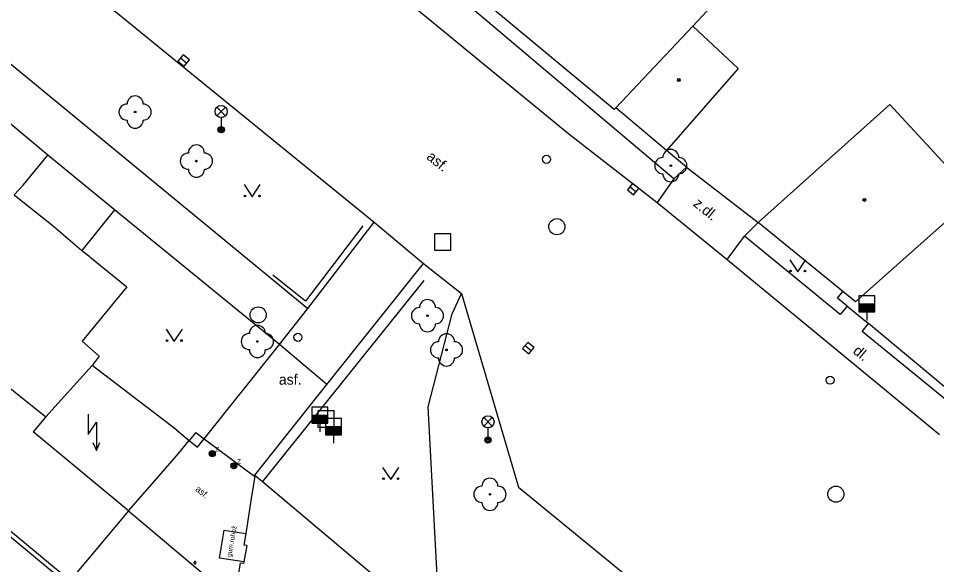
# Model space of a CAD drawing. Extents: x -598932 to -598196, y -1162207 to -1161504.
# Drawn here: x -598441.5 to -598384.6, y -1161966.1 to -1161932.2 of the extents above; entities that cross this region are included whole.
import ezdxf

# ---------------------------------------------------------------- set-up
doc = ezdxf.new("R2010")
doc.units = 0
for name, color, linetype in [('Level 22', 7, 'Continuous'), ('Level 26', 7, 'Continuous'), ('Level 27', 7, 'Continuous'), ('Level 28', 7, 'Continuous'), ('Level 33', 7, 'Continuous'), ('Level 36', 7, 'Continuous'), ('Level 39', 7, 'Continuous'), ('specificka linie pasportu komunikaci', 7, 'Continuous'), ('TM - budovy zdene_ betonove - NP', 7, 'Continuous'), ('TM - budovy zdene_ betonove - VN', 7, 'Continuous'), ('TM - budovy zdene_ betonove - VP', 7, 'Continuous'), ('TM - chodniky - VP', 7, 'Continuous'), ('TM - komunikace - VP', 7, 'Continuous'), ('TM - letecke snimky - pomocna linie', 7, 'Continuous'), ('TM - plot zdeny_ ohradni zed - VP', 7, 'Continuous'), ('TM - podezdivka plotu - VP', 7, 'Continuous'), ('TM - pomocna konstrukcna linie', 7, 'Continuous'), ('TM - popis povrchu', 7, 'Continuous'), ('TM - poznamka', 7, 'Continuous'), ('TM - rozhrani mezi zpev. plochami mezi sebou - VP', 7, 'Continuous'), ('TM - rozhrani ploch obecne - NP', 7, 'Continuous'), ('TM - rozhrani ploch obecne - VP', 7, 'Continuous'), ('TM - vjezd na pozemek', 7, 'Continuous'), ('TM - vstup do budovy - nerozlisene - shora neviditelny', 7, 'Continuous'), ('TM - zabradli - VP', 7, 'Continuous'), ('TM - zed operna - VP', 7, 'Continuous'), ('Vrstva 34', 7, 'Continuous')]:
    doc.layers.add(name, color=color, linetype=linetype)

msp = doc.modelspace()

# ---------------------------------------------------------------- linework, layer by layer
at = {"layer": 'Level 22'}
for centre in [(-598434.29, -1161938), (-598430.49, -1161941.04), (-598401.09, -1161941.32), (-598416.17, -1161950.63), (-598426.71, -1161952.23), (-598414.99, -1161952.75), (-598412.3, -1161961.71)]:
    msp.add_circle(centre, 0.05, dxfattribs=at)
for centre, start, end in [((-598434.29, -1161937.5), 0, 180), ((-598434.79, -1161938), 90, 270), ((-598433.79, -1161938), 270, 90), ((-598434.29, -1161938.5), 180, 0), ((-598430.99, -1161941.04), 90, 270), ((-598430.49, -1161940.54), 0, 180), ((-598429.99, -1161941.04), 270, 90), ((-598401.09, -1161940.82), 0, 180), ((-598401.59, -1161941.32), 90, 270), ((-598400.59, -1161941.32), 270, 90), ((-598430.49, -1161941.54), 180, 0), ((-598401.09, -1161941.82), 180, 0), ((-598416.17, -1161950.13), 0, 180), ((-598416.67, -1161950.63), 90, 270), ((-598415.67, -1161950.63), 270, 90), ((-598426.71, -1161951.73), 0, 180), ((-598416.17, -1161951.13), 180, 0), ((-598427.21, -1161952.23), 90, 270), ((-598426.21, -1161952.23), 270, 90), ((-598414.99, -1161952.25), 0, 180), ((-598415.49, -1161952.75), 90, 270), ((-598414.49, -1161952.75), 270, 90), ((-598426.71, -1161952.73), 180, 0), ((-598414.99, -1161953.25), 180, 0), ((-598412.3, -1161961.21), 0, 180), ((-598412.8, -1161961.71), 90, 270), ((-598411.8, -1161961.71), 270, 90), ((-598412.3, -1161962.21), 180, 0)]:
    msp.add_arc(centre, 0.5, start, end, dxfattribs=at)
at = {"layer": 'Level 26'}
for points in [[(-598415.73, -1161946.56), (-598414.73, -1161946.56), (-598414.73, -1161945.56), (-598415.73, -1161945.56)], [(-598422.96, -1161957.54), (-598421.96, -1161957.54), (-598421.96, -1161956.54), (-598422.96, -1161956.54)]]:
    msp.add_lwpolyline(points, close=True, dxfattribs=at)
at = {"layer": 'Level 27'}
for p, q in [((-598431.473, -1161934.641), (-598431.087, -1161934.959)), ((-598403.623, -1161942.621), (-598403.237, -1161942.939)), ((-598410.113, -1161952.481), (-598409.727, -1161952.799))]:
    msp.add_line(p, q, dxfattribs=at)
for points in [[(-598431.632, -1161934.833), (-598431.247, -1161935.152), (-598430.928, -1161934.767), (-598431.313, -1161934.448)], [(-598403.782, -1161942.813), (-598403.397, -1161943.132), (-598403.078, -1161942.747), (-598403.463, -1161942.428)], [(-598410.272, -1161952.673), (-598409.887, -1161952.992), (-598409.568, -1161952.607), (-598409.953, -1161952.288)]]:
    msp.add_lwpolyline(points, close=True, dxfattribs=at)
for centre in [(-598408.15, -1161945.11), (-598426.66, -1161950.58), (-598390.86, -1161961.7)]:
    msp.add_circle(centre, 0.5, dxfattribs=at)
at = {"layer": 'Level 28'}
for p, q in [((-598389.44, -1161949.89), (-598388.44, -1161949.89)), ((-598389.44, -1161949.94), (-598388.44, -1161949.94)), ((-598389.44, -1161949.99), (-598388.44, -1161949.99)), ((-598389.44, -1161950.04), (-598388.44, -1161950.04)), ((-598389.44, -1161950.09), (-598388.44, -1161950.09)), ((-598389.44, -1161950.14), (-598388.44, -1161950.14)), ((-598389.44, -1161950.19), (-598388.44, -1161950.19)), ((-598389.44, -1161950.24), (-598388.44, -1161950.24)), ((-598389.44, -1161950.29), (-598388.44, -1161950.29)), ((-598389.44, -1161950.34), (-598388.44, -1161950.34)), ((-598388.94, -1161950.39), (-598388.94, -1161950.92)), ((-598423.34, -1161956.8), (-598422.34, -1161956.8)), ((-598423.34, -1161956.85), (-598422.34, -1161956.85)), ((-598423.34, -1161956.9), (-598422.34, -1161956.9)), ((-598423.34, -1161956.95), (-598422.34, -1161956.95)), ((-598423.34, -1161957), (-598422.34, -1161957)), ((-598423.34, -1161957.05), (-598422.34, -1161957.05)), ((-598423.34, -1161957.1), (-598422.34, -1161957.1)), ((-598423.34, -1161957.15), (-598422.34, -1161957.15)), ((-598423.34, -1161957.2), (-598422.34, -1161957.2)), ((-598423.34, -1161957.25), (-598422.34, -1161957.25)), ((-598422.84, -1161957.3), (-598422.84, -1161957.83)), ((-598422.49, -1161957.51), (-598421.49, -1161957.51)), ((-598422.49, -1161957.56), (-598421.49, -1161957.56)), ((-598422.49, -1161957.61), (-598421.49, -1161957.61)), ((-598422.49, -1161957.66), (-598421.49, -1161957.66)), ((-598422.49, -1161957.71), (-598421.49, -1161957.71)), ((-598422.49, -1161957.76), (-598421.49, -1161957.76)), ((-598422.49, -1161957.81), (-598421.49, -1161957.81)), ((-598422.49, -1161957.86), (-598421.49, -1161957.86)), ((-598422.49, -1161957.91), (-598421.49, -1161957.91)), ((-598422.49, -1161957.96), (-598421.49, -1161957.96)), ((-598421.99, -1161958.01), (-598421.99, -1161958.54))]:
    msp.add_line(p, q, dxfattribs=at)
for points in [[(-598389.44, -1161950.39), (-598388.44, -1161950.39), (-598388.44, -1161949.39), (-598389.44, -1161949.39)], [(-598423.34, -1161957.3), (-598422.34, -1161957.3), (-598422.34, -1161956.3), (-598423.34, -1161956.3)], [(-598422.49, -1161958.01), (-598421.49, -1161958.01), (-598421.49, -1161957.01), (-598422.49, -1161957.01)]]:
    msp.add_lwpolyline(points, close=True, dxfattribs=at)
for centre in [(-598408.79, -1161940.93), (-598424.2, -1161951.97), (-598391.22, -1161954.63)]:
    msp.add_circle(centre, 0.25, dxfattribs=at)
at = {"layer": 'Level 33'}
for p, q in [((-598429.225, -1161938.23), (-598428.695, -1161937.7)), ((-598429.225, -1161937.7), (-598428.695, -1161938.23)), ((-598428.96, -1161938.34), (-598428.96, -1161939.09)), ((-598412.685, -1161957.48), (-598412.155, -1161956.95)), ((-598412.685, -1161956.95), (-598412.155, -1161957.48)), ((-598412.42, -1161957.59), (-598412.42, -1161958.34))]:
    msp.add_line(p, q, dxfattribs=at)
for centre, radius in [((-598428.96, -1161937.965), 0.375), ((-598428.96, -1161939.09), 0.2), ((-598428.96, -1161939.09), 0.145), ((-598428.96, -1161939.09), 0.0876), ((-598412.42, -1161957.215), 0.375), ((-598412.42, -1161958.34), 0.2), ((-598412.42, -1161958.34), 0.145), ((-598412.42, -1161958.34), 0.0876)]:
    msp.add_circle(centre, radius, dxfattribs=at)
at = {"layer": 'Level 36'}
for points in [[(-598427.53, -1161942.5), (-598427.03, -1161943.25), (-598426.53, -1161942.5)], [(-598393.72, -1161947.16), (-598393.22, -1161947.91), (-598392.72, -1161947.16)], [(-598432.36, -1161951.47), (-598431.86, -1161952.22), (-598431.36, -1161951.47)], [(-598437.19, -1161956.74), (-598437.19, -1161957.99), (-598436.69, -1161957.24), (-598436.69, -1161958.99)], [(-598436.909, -1161958.501), (-598436.69, -1161958.99), (-598436.471, -1161958.501)], [(-598418.95, -1161960.04), (-598418.45, -1161960.79), (-598417.95, -1161960.04)]]:
    msp.add_lwpolyline(points, dxfattribs=at)
for centre in [(-598427.48, -1161943.2), (-598426.581, -1161943.2), (-598393.67, -1161947.86), (-598392.771, -1161947.86), (-598432.31, -1161952.17), (-598431.411, -1161952.17), (-598418.9, -1161960.74), (-598418.001, -1161960.74)]:
    msp.add_circle(centre, 0.05, dxfattribs=at)
at = {"layer": 'Level 39'}
for centre, radius in [((-598400.59, -1161936.01), 0.09), ((-598400.59, -1161936.01), 0.0398), ((-598389.09, -1161943.45), 0.09), ((-598389.09, -1161943.45), 0.0398)]:
    msp.add_circle(centre, radius, dxfattribs=at)
at = {"layer": 'specificka linie pasportu komunikaci'}
for points in [[(-598435.56, -1161944.06), (-598439.69, -1161940.68)], [(-598422.413, -1161954.888), (-598425.35, -1161952.41)]]:
    msp.add_lwpolyline(points, dxfattribs=at)
at = {"layer": 'TM - budovy zdene_ betonove - NP'}
for points in [[(-598431.61, -1161959.17), (-598430.94, -1161958.38)], [(-598432.95, -1161960.72), (-598431.61, -1161959.17)], [(-598434.7, -1161962.73), (-598432.95, -1161960.72)], [(-598426.86, -1161960.52), (-598426.87, -1161960.61), (-598427.05, -1161961.7), (-598427.43, -1161964.13), (-598427.55, -1161964.86)], [(-598427.37, -1161964.89), (-598427.55, -1161964.86)], [(-598430.505, -1161965.95), (-598430.523, -1161965.902), (-598430.567, -1161965.876), (-598430.617, -1161965.885), (-598430.65, -1161965.976), (-598430.617, -1161966.015), (-598430.567, -1161966.024), (-598430.523, -1161965.998), (-598430.505, -1161965.95)], [(-598428.15, -1161968.25), (-598427.75, -1161965.97)], [(-598427.57, -1161966), (-598427.75, -1161965.97)]]:
    msp.add_lwpolyline(points, dxfattribs=at)
at = {"layer": 'TM - budovy zdene_ betonove - VN'}
for points in [[(-598430.53, -1161957.88), (-598430.01, -1161958.27)], [(-598430.01, -1161958.27), (-598426.87, -1161960.61)], [(-598434.7, -1161962.73), (-598428.15, -1161968.25)]]:
    msp.add_lwpolyline(points, dxfattribs=at)
at = {"layer": 'TM - budovy zdene_ betonove - VP'}
for points in [[(-598404.6, -1161937.84), (-598412.73, -1161931.08)], [(-598398.84, -1161931.71), (-598399.73, -1161932.66)], [(-598404.5, -1161937.73), (-598399.73, -1161932.66)], [(-598399.73, -1161932.66), (-598396.92, -1161935.29)], [(-598396.92, -1161935.29), (-598401.36, -1161940.39)], [(-598404.5, -1161937.73), (-598404.6, -1161937.84)], [(-598401.36, -1161940.39), (-598404.5, -1161937.73)], [(-598395.68, -1161944.85), (-598387.52, -1161937.53)], [(-598387.52, -1161937.53), (-598382.26, -1161943.22)], [(-598441.79, -1161943.14), (-598441.45, -1161943.41)], [(-598441.45, -1161943.41), (-598439.48, -1161944.98)], [(-598382.26, -1161943.22), (-598389.64, -1161949.76)], [(-598439.48, -1161944.98), (-598437.59, -1161946.59)], [(-598390.42, -1161949.13), (-598395.68, -1161944.85)], [(-598437.59, -1161946.59), (-598437.27, -1161946.84)], [(-598437.27, -1161946.84), (-598436.87, -1161947.17)], [(-598436.87, -1161947.17), (-598434.81, -1161948.83)], [(-598434.81, -1161948.83), (-598437.58, -1161952.2)], [(-598389.64, -1161949.76), (-598390.42, -1161949.13)], [(-598437.58, -1161952.2), (-598436.52, -1161953.14)], [(-598436.52, -1161953.14), (-598436.96, -1161953.72)], [(-598443.82, -1161953.72), (-598439.82, -1161956.9)], [(-598436.96, -1161953.72), (-598439.82, -1161956.9)], [(-598439.82, -1161956.9), (-598440.6, -1161957.84)], [(-598434.7, -1161962.73), (-598440.6, -1161957.84)], [(-598431.7, -1161957.73), (-598430.94, -1161958.38)], [(-598426.86, -1161960.52), (-598426.39, -1161960.92), (-598418.67, -1161967.42)]]:
    msp.add_lwpolyline(points, dxfattribs=at)
at = {"layer": 'TM - chodniky - VP'}
for points in [[(-598483.98, -1161900.43), (-598423.59, -1161950.19)], [(-598400.9, -1161942.14), (-598431.92, -1161915.93)], [(-598441.79, -1161943.14), (-598441.23, -1161942.53), (-598439.69, -1161940.68), (-598446.36, -1161935.11), (-598447.63, -1161936.62), (-598448.54, -1161937.62)], [(-598400.11, -1161941.42), (-598400.9, -1161942.14)], [(-598425.35, -1161952.41), (-598435.56, -1161944.06), (-598436.75, -1161945.54), (-598437.59, -1161946.59)], [(-598423.59, -1161950.19), (-598419.47, -1161944.82)], [(-598396.52, -1161945.69), (-598395.68, -1161944.85)], [(-598390.17, -1161950.04), (-598390.6, -1161950.56), (-598396.52, -1161945.69)], [(-598426.86, -1161960.52), (-598422.413, -1161954.888), (-598416.41, -1161947.39)], [(-598383.18, -1161956.56), (-598389.24, -1161951.61), (-598388.84, -1161951.12)], [(-598430.01, -1161958.27), (-598425.35, -1161952.41)], [(-598430.42, -1161958.78), (-598430.01, -1161958.27)]]:
    msp.add_lwpolyline(points, dxfattribs=at)
at = {"layer": 'TM - komunikace - VP'}
for points in [[(-598511.45, -1161854.21), (-598508.79, -1161856.41), (-598477.35, -1161882.04), (-598444.2, -1161909.25), (-598424.09, -1161925.65), (-598407.41, -1161939.34), (-598401.94, -1161943.6)], [(-598480.01, -1161895.48), (-598430.9, -1161935.53), (-598419.47, -1161944.82)], [(-598401.94, -1161943.6), (-598397.6, -1161947.15)], [(-598419.47, -1161944.82), (-598416.41, -1161947.39)], [(-598416.41, -1161947.39), (-598414.06, -1161949.25), (-598410.52, -1161961.26), (-598396.41, -1161972.82), (-598393.26, -1161975.4), (-598391.75, -1161969.67)], [(-598397.6, -1161947.15), (-598384.44, -1161957.99)]]:
    msp.add_lwpolyline(points, dxfattribs=at)
at = {"layer": 'TM - letecke snimky - pomocna linie'}
msp.add_lwpolyline([(-598400.62, -1161981.59), (-598404.79, -1161983.89), (-598407.04, -1161984.55), (-598411.92, -1161983.48), (-598413.46, -1161978.4), (-598415.36, -1161970.65), (-598416.13, -1161956.29), (-598414.63, -1161950.52), (-598414.06, -1161949.25)], dxfattribs=at)
at = {"layer": 'TM - plot zdeny_ ohradni zed - VP'}
for points in [[(-598400.11, -1161941.42), (-598401.36, -1161940.39)], [(-598390.17, -1161950.04), (-598390.76, -1161949.55), (-598390.42, -1161949.13)], [(-598374.33, -1161964.05), (-598377.42, -1161960.65), (-598388.84, -1161951.12)]]:
    msp.add_lwpolyline(points, dxfattribs=at)
at = {"layer": 'TM - podezdivka plotu - VP'}
msp.add_lwpolyline([(-598449.71, -1161957.58), (-598443.11, -1161963.09), (-598438.31, -1161967.05), (-598437.6, -1161967.64), (-598437.78, -1161967.86), (-598438.55, -1161968.78)], dxfattribs=at)
at = {"layer": 'TM - pomocna konstrukcna linie'}
for points in [[(-598431.7, -1161957.73), (-598436.96, -1161953.72)], [(-598430.53, -1161957.88), (-598430.94, -1161958.38)], [(-598430.94, -1161958.38), (-598430.42, -1161958.78)]]:
    msp.add_lwpolyline(points, dxfattribs=at)
at = {"layer": 'TM - rozhrani mezi zpev. plochami mezi sebou - VP'}
for points in [[(-598400.9, -1161942.14), (-598401.94, -1161943.6)], [(-598397.6, -1161947.15), (-598396.52, -1161945.69)], [(-598434.7, -1161962.73), (-598438.31, -1161967.05)]]:
    msp.add_lwpolyline(points, dxfattribs=at)
at = {"layer": 'TM - rozhrani ploch obecne - NP'}
msp.add_lwpolyline([(-598427.55, -1161965.9), (-598429.06, -1161965.68), (-598428.78, -1161963.93), (-598427.43, -1161964.13)], dxfattribs=at)
at = {"layer": 'TM - rozhrani ploch obecne - VP'}
msp.add_lwpolyline([(-598425.35, -1161952.41), (-598423.59, -1161950.19)], dxfattribs=at)
at = {"layer": 'TM - vjezd na pozemek'}
for points in [[(-598400.11, -1161941.42), (-598395.68, -1161944.85)], [(-598390.17, -1161950.04), (-598388.84, -1161951.12)]]:
    msp.add_lwpolyline(points, dxfattribs=at)
at = {"layer": 'TM - vstup do budovy - nerozlisene - shora neviditelny'}
msp.add_lwpolyline([(-598427.37, -1161964.89), (-598427.55, -1161965.9), (-598427.57, -1161966)], dxfattribs=at)
at = {"layer": 'TM - zabradli - VP'}
for points in [[(-598420.18, -1161945.05), (-598423.74, -1161949.73), (-598425.75, -1161948.12)], [(-598416.39, -1161948.44), (-598426.39, -1161960.92)]]:
    msp.add_lwpolyline(points, dxfattribs=at)
at = {"layer": 'TM - zed operna - VP'}
msp.add_lwpolyline([(-598438.02, -1161967.68), (-598443.3, -1161963.32), (-598449.89, -1161957.82)], dxfattribs=at)
at = {"layer": 'Vrstva 34'}
for centre, radius in [((-598429.51, -1161959.18), 0.188), ((-598429.51, -1161959.18), 0.15), ((-598429.51, -1161959.18), 0.113), ((-598429.51, -1161959.18), 0.075), ((-598429.51, -1161959.18), 0.0375), ((-598428.17, -1161959.94), 0.188), ((-598428.17, -1161959.94), 0.15), ((-598428.17, -1161959.94), 0.113), ((-598428.17, -1161959.94), 0.075), ((-598428.17, -1161959.94), 0.0375)]:
    msp.add_circle(centre, radius, dxfattribs=at)

# ---------------------------------------------------------------- texts
at = {"layer": 'TM - popis povrchu'}
for s, height, rotation, p in [('asf.', 0.65, 320.62, (-598416.28, -1161940.86)), ('z.dl.', 0.65, 320.72, (-598399.75, -1161943.77)), ('dl.', 0.65, 320.44, (-598389.85, -1161952.91)), ('asf.', 0.4, 320.47, (-598430.59, -1161961.45))]:
    msp.add_text(s, height=height, rotation=rotation, dxfattribs=at).set_placement(p)
msp.add_text('asf.', height=0.65, dxfattribs=at).set_placement((-598425.38, -1161954.91))
at = {"layer": 'TM - poznamka'}
msp.add_text('gum.rohož', height=0.3, rotation=80, dxfattribs=at).set_placement((-598428.33, -1161965.62))
at = {"layer": 'Vrstva 34'}
for p in [(-598429.322, -1161959.066), (-598427.982, -1161959.826)]:
    msp.add_text('Z', height=0.3, dxfattribs=at).set_placement(p)

doc.saveas('drawing.dxf')
